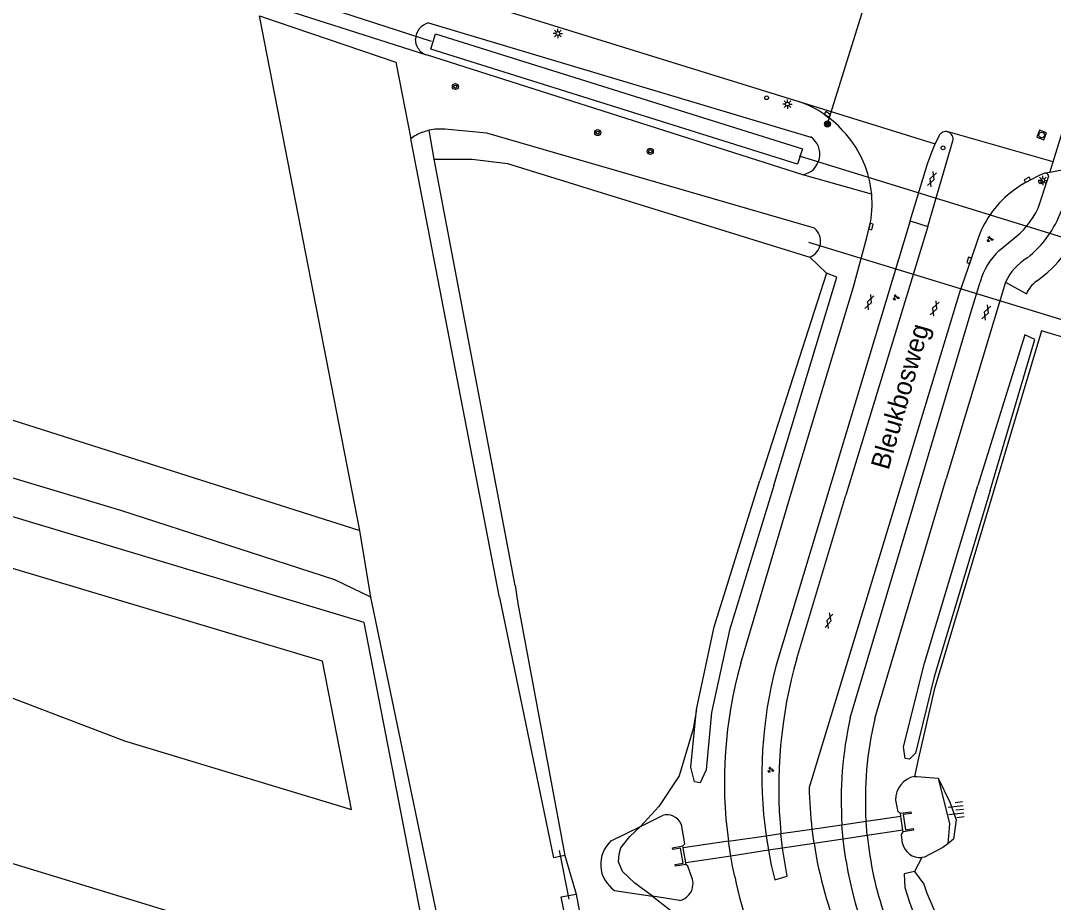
# Model space of a CAD drawing. Extents: x 125000 to 129004, y 397500 to 399008.
# Drawn here: x 126409.7 to 126547.3, y 397599.2 to 397716.6 of the extents above; entities that cross this region are included whole.
import ezdxf

# ---------------------------------------------------------------- set-up
doc = ezdxf.new("R2010")
doc.units = 0
for name, color, linetype in [('gg-anno-openbare ruimte label', 7, 'Continuous'), ('gg-knt-BGT kruinlijn', 7, 'Continuous'), ('gg-knt-bronhoudergrens', 7, 'Continuous'), ('gg-knt-verharding', 7, 'Continuous'), ('gg-knt-verharding nz', 7, 'Continuous'), ('gg-kntw-greppel-droge sloot', 7, 'Continuous'), ('gg-kntw-waterlijn', 7, 'Continuous'), ('gg-kwrk-duiker nz buis', 7, 'Continuous'), ('gg-kwrk-faunavoorziening', 7, 'Continuous'), ('gg-kwrk-uitstroombak niveau min 01', 7, 'Continuous'), ('gt-grn-groengrens', 7, 'Continuous'), ('gt-grn-vlakafsluiter', 7, 'Continuous'), ('gt-knt-lijn portaal', 7, 'Continuous'), ('gt-symb-boom', 7, 'Continuous'), ('gt-symb-gesloten verharding', 7, 'Continuous'), ('gt-symb-groenvak', 7, 'Continuous'), ('gt-symb-kolk', 7, 'Continuous'), ('gt-symb-lichtmast', 7, 'Continuous'), ('gt-symb-portaalmast', 7, 'Continuous'), ('gt-symb-rioolschacht', 7, 'Continuous'), ('gt-symb-talud symbool', 7, 'Continuous'), ('gt-symb-verkeersregelinstallatiepaal', 7, 'Continuous'), ('gx-grn-maaiveld', 7, 'Continuous')]:
    doc.layers.add(name, color=color, linetype=linetype)

# ---------------------------------------------------------------- blocks, each defined once
blk = doc.blocks.new('gt0-GESVH1')
at = {"layer": 'gt-symb-gesloten verharding'}
for p, q in [((-0.99, -0.26), (0.01, 0.24)), ((0.01, -0.26), (-0.99, 0.24)), ((0.01, 0.24), (1.01, -0.26)), ((1.01, 0.24), (0.01, -0.26))]:
    blk.add_line(p, q, dxfattribs=at)
blk = doc.blocks.new('gt0-GRVAK')
at = {"layer": 'gt-symb-groenvak'}
for p, q in [((-0.11, 0.19), (-0.23, 0.24)), ((-0.18, 0.15), (0.09, 0.15)), ((-0.09, 0.21), (-0.16, 0.32)), ((-0.05, 0.21), (-0.05, 0.39)), ((0, 0.21), (0.06, 0.32)), ((0.01, 0.19), (0.13, 0.24)), ((0.26, -0.05), (0.2, 0.06)), ((0.3, -0.05), (0.3, 0.13)), ((0.35, -0.05), (0.41, 0.06)), ((-0.24, -0.23), (-0.36, -0.18)), ((-0.32, -0.26), (-0.05, -0.26)), ((-0.23, -0.21), (-0.29, -0.09)), ((-0.18, -0.2), (-0.18, -0.02)), ((-0.14, -0.21), (-0.07, -0.09)), ((-0.12, -0.23), (0, -0.18)), ((0.24, -0.07), (0.12, -0.02)), ((0.17, -0.11), (0.44, -0.11)), ((0.37, -0.07), (0.49, -0.02))]:
    blk.add_line(p, q, dxfattribs=at)
blk = doc.blocks.new('gt0-KOLK')
at = {"layer": 'gt-symb-kolk'}
blk.add_lwpolyline([(0, 0), (0.37, 0), (0.37, 0.4), (-0.38, 0.4), (-0.38, 0), (0, 0)], dxfattribs=at)
blk = doc.blocks.new('gt0-VIPAAL')
at = {"layer": 'gt-symb-verkeersregelinstallatiepaal'}
blk.add_circle((0, 0), 0.25, dxfattribs=at)
blk = doc.blocks.new('gt0-LMAST')
at = {"layer": 'gt-symb-lichtmast'}
for p, q in [((-0.18, 0.17), (-0.45, 0.44)), ((-0.01, 0.25), (-0.01, 0.62)), ((0.17, 0.17), (0.44, 0.44)), ((-0.26, 0), (-0.63, 0)), ((-0.18, -0.18), (-0.45, -0.45)), ((-0.01, -0.25), (-0.01, -0.63)), ((0.44, -0.45), (0.17, -0.18)), ((0.24, 0), (0.62, 0))]:
    blk.add_line(p, q, dxfattribs=at)
blk.add_circle((-0.01, 0), 0.25, dxfattribs=at)
blk = doc.blocks.new('gt0-RS')
at = {"layer": 'gt-symb-rioolschacht'}
blk.add_lwpolyline([(-0.5, -0.5), (0.5, -0.5), (0.5, 0.5), (-0.5, 0.5)], close=True, dxfattribs=at)
blk.add_circle((0, 0), 0.375, dxfattribs=at)
blk = doc.blocks.new('gt0-PORTM')
at = {"layer": 'gt-symb-portaalmast'}
for radius in [0.4, 0.33, 0.27, 0.21, 0.15]:
    blk.add_circle((0, 0), radius, dxfattribs=at)
blk = doc.blocks.new('gt0-BOOM')
at = {"layer": 'gt-symb-boom'}
for radius in [0.4, 0.2]:
    blk.add_circle((0, 0), radius, dxfattribs=at)
blk = doc.blocks.new('gt0-TALUD_1')
at = {"layer": 'gt-symb-talud symbool'}
for p, q in [((-1, -1), (-1, 0)), ((-0.5, -2), (-0.5, 0)), ((0, -1), (0, 0)), ((0.5, -2), (0.5, 0)), ((1, -1), (1, 0))]:
    blk.add_line(p, q, dxfattribs=at)

msp = doc.modelspace()

# ---------------------------------------------------------------- linework, layer by layer
at = {"layer": 'gg-knt-BGT kruinlijn'}
for p, q in [((126528.84, 397616.01), (126529.12, 397615.99)), ((126529.12, 397615.99), (126531.96, 397615.77)), ((126526.65, 397611.3), (126526.31, 397612.86)), ((126526.96, 397611.11), (126526.65, 397611.3)), ((126492.32, 397609.36), (126495.25, 397610.8)), ((126488.42, 397607.45), (126492.32, 397609.36)), ((126527.07, 397608.29), (126527.31, 397608.64)), ((126527.2, 397607.07), (126527.07, 397608.29)), ((126533.24, 397607.05), (126532.59, 397606.54)), ((126532.59, 397606.54), (126530.15, 397605.27)), ((126530.15, 397605.27), (126529.78, 397605.21)), ((126488.85, 397600.84), (126493.89, 397600.05)), ((126497.53, 397599.48), (126493.89, 397600.05))]:
    msp.add_line(p, q, dxfattribs=at)
for points in [[(126531.96, 397615.77), (126533.53, 397612.6), (126534.37, 397610.24), (126534.01, 397607.66), (126533.24, 397607.05)], [(126497.95, 397606.75), (126498.21, 397607.05), (126497.76, 397609.59), (126497.7, 397609.72)], [(126499.13, 397602.56), (126498.63, 397604.08), (126498.36, 397604.28)]]:
    msp.add_lwpolyline(points, dxfattribs=at)
for centre, radius, start, end in [((126529.48, 397612.9), 3.18, 101.7216, 180.835), ((126495.85, 397608.84), 2.05, 25.3936, 107.098), ((126491.19, 397604.31), 4.19, 131.364, 235.943), ((126529.57, 397607.65), 2.44, 193.6028, 274.9199), ((126497.03, 397601.7), 2.27, 282.6928, 356.1825), ((126497.04, 397601.7), 2.27, 356.1153, 22.2201)]:
    msp.add_arc(centre, radius, start, end, dxfattribs=at)
at = {"layer": 'gg-knt-bronhoudergrens'}
for p, q in [((126514.87, 397685.17), (126517.11, 397683)), ((126482.24, 397605.49), (126483.72, 397600.33))]:
    msp.add_line(p, q, dxfattribs=at)
for points in [[(126499.77, 397624.91), (126499.33, 397622.35), (126497.46, 397616.1), (126494.74, 397612.01), (126492.32, 397609.36)], [(126531.96, 397615.77), (126533.5, 397609.68), (126533.24, 397607.05)], [(126493.89, 397600.05), (126491.56, 397601.78), (126489.93, 397603.34), (126489.37, 397604.62), (126489.46, 397605.65), (126489.69, 397606.5), (126490.89, 397607.99), (126492.32, 397609.36)], [(126493.89, 397600.05), (126498.58, 397596.41), (126501.13, 397593.77), (126505.85, 397586.78)]]:
    msp.add_lwpolyline(points, dxfattribs=at)
at = {"layer": 'gg-knt-verharding'}
for p, q in [((126530.6, 397689.23), (126533.92, 397700.62)), ((126532.08, 397701.27), (126531.58, 397700.22)), ((126545.29, 397691.67), (126546.71, 397695.99)), ((126528.26, 397690), (126518.65, 397658.21)), ((126528.26, 397690), (126530.6, 397689.23)), ((126530.6, 397689.23), (126519.67, 397653.46)), ((126540.11, 397686.02), (126541.84, 397687.46)), ((126540.93, 397681.83), (126533.05, 397655.62)), ((126540.93, 397681.83), (126543.73, 397680.26)), ((126518.65, 397658.21), (126510.38, 397630.83)), ((126523.53, 397623.7), (126533.05, 397655.62)), ((126505.68, 397631.07), (126512.57, 397654.32)), ((126513.14, 397631.7), (126519.67, 397653.46)), ((126525.69, 397650.42), (126514.79, 397614.55)), ((126520.25, 397623.8), (126528.19, 397650.45)), ((126519.31, 397607.67), (126519.15, 397609.57)), ((126522.51, 397608.15), (126522.36, 397610.04)), ((126509.04, 397608.11), (126509.35, 397606.17)), ((126511.25, 397606.45), (126511.03, 397608.4)), ((126515.16, 397609), (126515.42, 397607.08)), ((126504.33, 397605.41), (126504.02, 397607.39))]:
    msp.add_line(p, q, dxfattribs=at)
for points in [[(126442.31, 397727.91), (126450.03, 397725.42), (126478.28, 397716.77), (126513.41, 397705.86)], [(126528.26, 397690), (126530.55, 397697.57), (126531.03, 397698.91), (126531.58, 397700.22)], [(126546.31, 397696.32), (126546.19, 397696.32), (126546.07, 397696.28)], [(126512.57, 397654.32), (126520.71, 397681.18), (126522.48, 397687.77), (126522.83, 397689.26)], [(126537.33, 397687.81), (126536.28, 397684.67), (126534.8, 397680.43), (126525.69, 397650.42)], [(126528.19, 397650.45), (126536.38, 397677.92), (126537.56, 397681.83)], [(126519.7, 397604.73), (126519.48, 397606.2), (126519.31, 397607.67)], [(126504.87, 397602.7), (126504.58, 397604.05), (126504.33, 397605.41)], [(126509.35, 397606.17), (126509.74, 397604.2), (126510.19, 397602.24), (126511.87, 397602.72), (126511.53, 397604.58), (126511.25, 397606.45)]]:
    msp.add_lwpolyline(points, dxfattribs=at)
for centre, radius, start, end in [((126509.03, 397692.85), 13.73, 39.3455, 71.4), ((126532.98, 397700.9), 0.972, 70.6421, 157.9418), ((126532.98, 397700.9), 0.972, 343.3295, 70.6406), ((126509.27, 397692.31), 13.9, 5.0348, 41.6895), ((126552.78, 397679.3), 18.25, 111.5559, 126.2358), ((126546.27, 397695.87), 0.454, 16.059, 85.2685), ((126509.28, 397692.31), 13.89, 347.3165, 5.0518), ((126550.12, 397683.07), 13.64, 126.5713, 159.6624), ((126535.02, 397696.58), 11.38, 306.7865, 334.4435), ((126534.84, 397696.3), 14.42, 308.6514, 340.0221), ((126546.06, 397679.52), 8.82, 132.4831, 164.7674), ((126534.6, 397696.43), 17.88, 305.9376, 322.4178), ((126547.91, 397678.42), 7.77, 121.5028, 153.9196), ((126547.27, 397678.81), 3.83, 124.7298, 157.6537), ((126572.5, 397614.57), 61.78, 163.9029, 185.7362), ((126561.31, 397615.28), 57.82, 164.1476, 187.8445), ((126565.92, 397616.15), 57.44, 165.1996, 188.048), ((126569.97, 397612.82), 50.92, 167.5475, 183.66), ((126569.62, 397612.87), 47.35, 166.7751, 183.4306), ((126570.36, 397615.47), 55.58, 180.9537, 186.6923), ((126569.61, 397612.86), 47.33, 185.7171, 198.9614), ((126570.06, 397615.46), 55.27, 188.7181, 202.7327), ((126571.42, 397613.3), 52.43, 189.4098, 214.306), ((126562.44, 397614.63), 58.8, 191.7032, 221.7331)]:
    msp.add_arc(centre, radius, start, end, dxfattribs=at)
at = {"layer": 'gg-knt-verharding nz'}
for p, q in [((126513.41, 397705.86), (126531.58, 397700.22)), ((126547.29, 397697.86), (126549.56, 397705.22)), ((126547.29, 397697.86), (126533.31, 397701.82)), ((126546.84, 397696.42), (126547.29, 397697.86)), ((126546.84, 397696.42), (126546.31, 397696.32)), ((126550.12, 397697.05), (126546.84, 397696.42))]:
    msp.add_line(p, q, dxfattribs=at)
at = {"layer": 'gg-kntw-greppel-droge sloot'}
for p, q in [((126464.06, 397716.35), (126514.99, 397701.15)), ((126513.96, 397696.13), (126463.79, 397712.08)), ((126473.54, 397639.82), (126461.69, 397700.9)), ((126475.59, 397641.44), (126464.82, 397698.18)), ((126517.11, 397683), (126508.19, 397655.43)), ((126473.54, 397639.82), (126480.73, 397605.18)), ((126499.03, 397617.25), (126499.77, 397624.91)), ((126482.24, 397605.49), (126480.73, 397605.18)), ((126528.81, 397603.34), (126530.05, 397601.64))]:
    msp.add_line(p, q, dxfattribs=at)
for points in [[(126515.48, 397689.01), (126471.82, 397701.66), (126466.25, 397702.18)], [(126515.48, 397689.01), (126471.82, 397701.66), (126466.25, 397702.18)], [(126464.82, 397698.18), (126469.89, 397698.2), (126474.57, 397697.61), (126514.87, 397685.17)], [(126464.82, 397698.18), (126469.89, 397698.2), (126474.57, 397697.61), (126514.87, 397685.17)], [(126510.08, 397654.75), (126518.45, 397682.47), (126517.11, 397683)], [(126538.88, 397654.07), (126544.83, 397674.2), (126543.53, 397674.83), (126537.25, 397654.76)], [(126499.77, 397624.91), (126502.14, 397635.92), (126508.19, 397655.43)], [(126510.08, 397654.75), (126504.18, 397635.47), (126501.77, 397624.53), (126501.08, 397616.88), (126500.25, 397615.17), (126499.5, 397615.31), (126499.03, 397617.25)], [(126538.88, 397654.07), (126531.44, 397629.28), (126528.94, 397619.09), (126528.17, 397618.29), (126527.59, 397618.41), (126527.37, 397619.93), (126530.15, 397631.09), (126537.25, 397654.76)], [(126475.59, 397641.44), (126475.98, 397639.02), (126482.24, 397605.49)], [(126528.81, 397603.34), (126527.45, 397603.05), (126527.52, 397601.22)], [(126498.56, 397514.57), (126492.88, 397542.02), (126487.18, 397572.58), (126481.72, 397599.98), (126483.72, 397600.33)], [(126483.72, 397600.33), (126488.73, 397573.42), (126494.97, 397542.58), (126499.06, 397522.68), (126500.34, 397514.83)]]:
    msp.add_lwpolyline(points, dxfattribs=at)
for centre, radius, start, end in [((126464.63, 397714.09), 2.32, 104.0836, 177.6389), ((126464.52, 397714.17), 2.22, 179.6367, 212.6657), ((126464.53, 397714.18), 2.22, 212.6962, 250.5792), ((126465.59, 397695.77), 6.45, 111.1901, 127.1737), ((126465.62, 397695.66), 6.55, 102.9053, 111.1023), ((126465.62, 397695.66), 6.55, 102.9053, 111.1023), ((126465.58, 397695.75), 6.46, 84.0019, 102.7534), ((126465.58, 397695.75), 6.46, 84.0019, 102.7534), ((126513.43, 397698.86), 2.78, 280.9678, 55.6535), ((126514.04, 397687.27), 2.26, 291.5679, 50.206), ((126514.04, 397687.27), 2.26, 291.5679, 50.206), ((126569.86, 397613.81), 44.17, 196.5552, 239.3121), ((126573.25, 397617.23), 45.93, 199.8408, 248.4933)]:
    msp.add_arc(centre, radius, start, end, dxfattribs=at)
at = {"layer": 'gg-kntw-waterlijn'}
msp.add_lwpolyline([(126464.99, 397714.9), (126513.89, 397699.58), (126513.25, 397697.55), (126464.37, 397712.86), (126464.99, 397714.9)], dxfattribs=at)
at = {"layer": 'gg-kwrk-duiker nz buis'}
for p, q in [((126427.58, 397725.87), (126464.4, 397713.93)), ((126555.43, 397685.66), (126513.51, 397698.62)), ((126514.7, 397687.16), (126549.28, 397676.59)), ((126481.46, 397606.13), (126482.78, 397599.68))]:
    msp.add_line(p, q, dxfattribs=at)
at = {"layer": 'gg-kwrk-faunavoorziening'}
for p, q in [((126527.01, 397610.71), (126526.96, 397611.11)), ((126522.36, 397610.04), (126527.01, 397610.71)), ((126527.28, 397608.86), (126527.01, 397610.71)), ((126509.04, 397608.11), (126511.03, 397608.4)), ((126522.51, 397608.15), (126519.31, 397607.67)), ((126527.28, 397608.86), (126522.51, 397608.15)), ((126527.31, 397608.64), (126527.28, 397608.86)), ((126504.02, 397607.39), (126497.99, 397606.51)), ((126515.42, 397607.08), (126511.25, 397606.45)), ((126519.31, 397607.67), (126515.42, 397607.08)), ((126504.33, 397605.41), (126498.33, 397604.5)), ((126509.35, 397606.17), (126504.33, 397605.41)), ((126511.25, 397606.45), (126509.35, 397606.17))]:
    msp.add_line(p, q, dxfattribs=at)
at = {"layer": 'gg-kwrk-uitstroombak niveau min 01'}
for p, q in [((126497.99, 397606.51), (126497.95, 397606.75)), ((126498.33, 397604.5), (126497.99, 397606.51)), ((126498.36, 397604.28), (126498.33, 397604.5))]:
    msp.add_line(p, q, dxfattribs=at)
for points in [[(126526.96, 397611.11), (126528.34, 397611.31), (126528.37, 397611.09), (126527.31, 397610.93), (126527.6, 397608.91), (126528.66, 397609.07), (126528.7, 397608.84), (126527.31, 397608.64)], [(126498.36, 397604.28), (126496.98, 397604.05), (126496.95, 397604.28), (126498, 397604.46), (126497.66, 397606.47), (126496.6, 397606.29), (126496.57, 397606.51), (126497.95, 397606.75)]]:
    msp.add_lwpolyline(points, dxfattribs=at)
at = {"layer": 'gt-grn-groengrens'}
for p, q in [((126427.4, 397723.75), (126463.79, 397712.08)), ((126454.92, 397648.76), (126441.56, 397717.27)), ((126523.11, 397693.53), (126513.96, 397696.13)), ((126456.36, 397639.88), (126454.92, 397648.76)), ((126297.88, 397638.07), (126448.14, 397592.4))]:
    msp.add_line(p, q, dxfattribs=at)
for points in [[(126324.67, 397663.48), (126322.85, 397654.93), (126326.37, 397650.95), (126330.11, 397648.85), (126340.88, 397644.16), (126352.59, 397640.18), (126367.58, 397636.43), (126379.99, 397634.56), (126389.82, 397635.03), (126407.61, 397626.84), (126423.54, 397620.75), (126453.79, 397611.61), (126449.93, 397631.34), (126329.89, 397667.22), (126314.96, 397747.57)], [(126330.9, 397711.69), (126363.53, 397677.79), (126454.92, 397648.76)], [(126463.58, 397594.88), (126455.48, 397636.5), (126337.48, 397671.99), (126335.48, 397678.23)], [(126456.36, 397639.88), (126451.57, 397642.2), (126423.08, 397651.44), (126356.43, 397671.41), (126335.48, 397678.23)], [(126466.91, 397588.94), (126467, 397588.96), (126456.36, 397639.88)]]:
    msp.add_lwpolyline(points, dxfattribs=at)
at = {"layer": 'gt-grn-vlakafsluiter'}
for p, q in [((126464.82, 397698.18), (126464.15, 397702.05)), ((126515.16, 397609), (126519.15, 397609.57)), ((126519.15, 397609.57), (126522.36, 397610.04)), ((126504.02, 397607.39), (126509.04, 397608.11)), ((126511.03, 397608.4), (126515.16, 397609))]:
    msp.add_line(p, q, dxfattribs=at)
msp.add_lwpolyline([(126441.56, 397717.27), (126459.71, 397711.11), (126461.69, 397700.9)], dxfattribs=at)
at = {"layer": 'gt-knt-lijn portaal'}
msp.add_line((126517.22, 397702.89), (126522.01, 397718.25), dxfattribs=at)
at = {"layer": 'gx-grn-maaiveld'}
msp.add_line((126529.78, 397605.21), (126528.81, 397603.34), dxfattribs=at)
msp.add_lwpolyline([(126549.6, 397674.17), (126545.72, 397675.34), (126531.44, 397627.54), (126529.31, 397618.27), (126528.84, 397616.01)], dxfattribs=at)

# ---------------------------------------------------------------- block references
at = {"layer": 'gt-symb-boom'}
for p in [(126467.64, 397707.87), (126486.61, 397701.74), (126493.62, 397699.24)]:
    msp.add_blockref('gt0-BOOM', p, dxfattribs=at)
at = {"layer": 'gt-symb-gesloten verharding'}
for p, rotation in [((126531.14, 397695.55), 68.95425918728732), ((126522.8, 397679.15), 68.9542591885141), ((126531.5, 397678.31), 68.95425918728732), ((126538.37, 397677.79), 68.95425918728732), ((126517.43, 397636.75), -106.38630566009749)]:
    msp.add_blockref('gt0-GESVH1', p, dxfattribs=dict(at, rotation=rotation))
at = {"layer": 'gt-symb-groenvak'}
for p in [(126538.84, 397687.55), (126526.32, 397679.78), (126509.62, 397616.88)]:
    msp.add_blockref('gt0-GRVAK', p, dxfattribs=at)
at = {"layer": 'gt-symb-kolk'}
for p, rotation in [((126517.07, 397703.98), -35.836926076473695), ((126543.95, 397695.28), 28.933116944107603), ((126522.83, 397689.26), -103.17305497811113), ((126536.28, 397684.67), 71.51656680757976)]:
    msp.add_blockref('gt0-KOLK', p, dxfattribs=dict(at, rotation=rotation))
at = {"layer": 'gt-symb-lichtmast'}
for p in [(126481.32, 397714.93), (126511.89, 397705.53), (126545.91, 397695.37)]:
    msp.add_blockref('gt0-LMAST', p, dxfattribs=at)
at = {"layer": 'gt-symb-portaalmast'}
msp.add_blockref('gt0-PORTM', (126517.22, 397702.89), dxfattribs=at)
at = {"layer": 'gt-symb-rioolschacht', "rotation": 157.47325240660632}
msp.add_blockref('gt0-RS', (126545.76, 397701.42), dxfattribs=at)
at = {"layer": 'gt-symb-talud symbool', "xscale": 1.000178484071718, "yscale": 1.000178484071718, "rotation": -83.62817759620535}
msp.add_blockref('gt0-TALUD_1', (126535.34, 397611.66), dxfattribs=at)
at = {"layer": 'gt-symb-verkeersregelinstallatiepaal'}
for p in [(126509.12, 397706.38), (126532.62, 397699.71), (126545.63, 397695.18)]:
    msp.add_blockref('gt0-VIPAAL', p, dxfattribs=at)

# ---------------------------------------------------------------- texts
at = {"layer": 'gg-anno-openbare ruimte label'}
msp.add_text('Bleukbosweg', height=2.5, rotation=74, dxfattribs=at).set_placement((126525.35, 397656.71))

doc.saveas('drawing.dxf')
